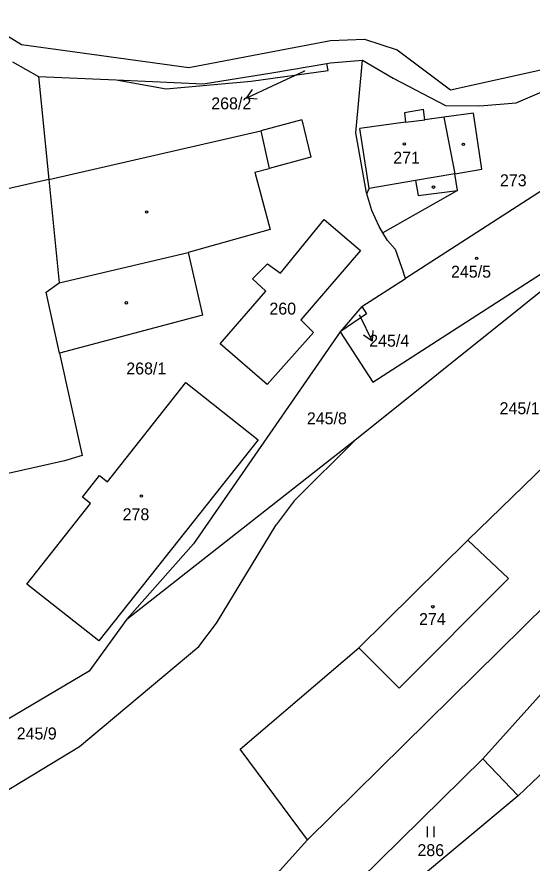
# Model space of a CAD drawing. Extents: x -670359 to -668019, y -978807 to -976674.
# Drawn here: x -669241.5 to -669168.2, y -977081.3 to -976960.8 of the extents above; entities that cross this region are included whole.
import ezdxf

# ---------------------------------------------------------------- set-up
doc = ezdxf.new("R2010")
doc.units = 0
for name, color, linetype in [('Hranice kat_území', 7, 'Continuous'), ('Hranice parcel', 7, 'Continuous'), ('Parcelní čísla', 7, 'Continuous'), ('Vnitřní kresba', 7, 'Continuous'), ('Značky budov', 7, 'Continuous'), ('Značky kultur', 7, 'Continuous')]:
    doc.layers.add(name, color=color, linetype=linetype)

msp = doc.modelspace()

# ---------------------------------------------------------------- linework, layer by layer
at = {"layer": 'Hranice kat_území'}
for points in [[(-669247.22, -976960.81), (-669240.83, -976964.74)], [(-669217, -976968.02), (-669196.88, -976964.16)], [(-669196.88, -976964.16), (-669192, -976963.98)], [(-669192, -976963.98), (-669187.38, -976965.49)], [(-669240.83, -976964.74), (-669217, -976968.02)], [(-669187.38, -976965.49), (-669179.8, -976971.21)], [(-669179.8, -976971.21), (-669164.79, -976967.85)]]:
    msp.add_lwpolyline(points, dxfattribs=at)
at = {"layer": 'Hranice parcel'}
for points in [[(-669242.12, -976967.2), (-669238.42, -976969.29)], [(-669227.33, -976969.79), (-669220.25, -976971.06), (-669208.15, -976969.96), (-669197.19, -976968.42), (-669197.39, -976967.45)], [(-669205.2, -976968.79), (-669197.39, -976967.45)], [(-669197.39, -976967.45), (-669196.84, -976967.36)], [(-669196.84, -976967.36), (-669192.3, -976966.95)], [(-669193.24, -976977.3), (-669192.3, -976966.95)], [(-669192.3, -976966.95), (-669187.95, -976969.51)], [(-669214.99, -976970.35), (-669205.2, -976968.79)], [(-669238.42, -976969.29), (-669227.33, -976969.79)], [(-669238.42, -976969.29), (-669236.95, -976983.94)], [(-669227.33, -976969.79), (-669214.99, -976970.35)], [(-669187.95, -976969.51), (-669180.52, -976973.4)], [(-669170.44, -976973.02), (-669162.56, -976969.69)], [(-669183.62, -976974), (-669186.35, -976974.47)], [(-669183.42, -976975.46), (-669183.62, -976974)], [(-669180.52, -976973.4), (-669175.63, -976973.46)], [(-669175.63, -976973.46), (-669170.44, -976973.02)], [(-669186.35, -976974.47), (-669186.17, -976975.81)], [(-669180.72, -976975.1), (-669183.42, -976975.46)], [(-669176.5, -976974.5), (-669180.72, -976975.1)], [(-669175.33, -976982.5), (-669176.5, -976974.5)], [(-669200.96, -976975.46), (-669206.79, -976977.01)], [(-669200.96, -976975.46), (-669199.66, -976980.8)], [(-669186.17, -976975.81), (-669192.68, -976976.7)], [(-669236.95, -976983.94), (-669206.79, -976977.01)], [(-669191.75, -976985.84), (-669193.24, -976977.3)], [(-669191.35, -976985.26), (-669192.68, -976976.7)], [(-669199.66, -976980.8), (-669205.57, -976982.39)], [(-669207.6, -976982.93), (-669205.57, -976982.39)], [(-669207.6, -976982.93), (-669205.44, -976991.07)], [(-669163.76, -976983.58), (-669186.19, -976998.05)], [(-669179.19, -976983.16), (-669175.33, -976982.5)], [(-669178.78, -976985.53), (-669179.19, -976983.16)], [(-669236.95, -976983.94), (-669252.64, -976987.51)], [(-669191.69, -976986.02), (-669191.75, -976985.84)], [(-669191.69, -976986.02), (-669191.35, -976985.26)], [(-669190.98, -976988.36), (-669191.69, -976986.02)], [(-669178.78, -976985.53), (-669189.4, -976991.54)], [(-669189.93, -976990.67), (-669190.98, -976988.36)], [(-669203.96, -976997.31), (-669197.77, -976989.64)], [(-669197.77, -976989.64), (-669192.58, -976994.06)], [(-669189.4, -976991.54), (-669189.93, -976990.67)], [(-669205.44, -976991.07), (-669217.1, -976994.33)], [(-669190.83, -977012.82), (-669158.45, -976991.93)], [(-669188.73, -976992.64), (-669189.4, -976991.54)], [(-669193.15, -977020.88), (-669157.91, -976992.65)], [(-669187.64, -976993.87), (-669188.73, -976992.64)], [(-669217.1, -976994.33), (-669215.05, -977003.27)], [(-669192.58, -976994.06), (-669201.1, -977003.95)], [(-669187.64, -976993.87), (-669186.48, -976997.23)], [(-669207.97, -976998.1), (-669205.8, -976995.94)], [(-669205.8, -976995.94), (-669203.96, -976997.31)], [(-669206.05, -976999.86), (-669207.97, -976998.1)], [(-669192.41, -977002.06), (-669186.19, -976998.05)], [(-669186.19, -976998.05), (-669186.48, -976997.23)], [(-669212.56, -977007.36), (-669206.05, -976999.86)], [(-669192.41, -977002.06), (-669195.5, -977005.65)], [(-669192.41, -977002.06), (-669191.75, -977003.07)], [(-669215.05, -977003.27), (-669235.41, -977008.67)], [(-669201.1, -977003.95), (-669199.26, -977005.72)], [(-669191.75, -977003.07), (-669195.5, -977005.65)], [(-669195.5, -977005.65), (-669216.34, -977035.84)], [(-669199.26, -977005.72), (-669205.85, -977013.14)], [(-669195.5, -977005.65), (-669190.83, -977012.82)], [(-669205.85, -977013.14), (-669212.56, -977007.36)], [(-669235.41, -977008.67), (-669232.21, -977023.27)], [(-669228.6, -977027.01), (-669217.44, -977012.85)], [(-669217.44, -977012.85), (-669207.14, -977021.03)], [(-669207.14, -977021.03), (-669229.81, -977049.62)], [(-669225.82, -977046.53), (-669193.15, -977020.88)], [(-669193.15, -977020.88), (-669202.01, -977029.72)], [(-669142.15, -977020.76), (-669200.15, -977077.96)], [(-669134.22, -977020.78), (-669175.21, -977066.43)], [(-669232.21, -977023.27), (-669234.69, -977024.01)], [(-669234.69, -977024.01), (-669244.67, -977026.22)], [(-669232.15, -977029.18), (-669229.73, -977026.12)], [(-669229.73, -977026.12), (-669228.6, -977027.01)], [(-669231.01, -977030.08), (-669232.15, -977029.18)], [(-669240.06, -977041.57), (-669231.01, -977030.08)], [(-669202.01, -977029.72), (-669204.6, -977033.11)], [(-669213.07, -977047.12), (-669204.6, -977033.11)], [(-669192.85, -977050.62), (-669177.34, -977035.3)], [(-669177.34, -977035.3), (-669171.52, -977040.76)], [(-669216.34, -977035.84), (-669225.82, -977046.53)], [(-669171.52, -977040.76), (-669187.1, -977056.4)], [(-669229.81, -977049.62), (-669240.06, -977041.57)], [(-669225.82, -977046.53), (-669231.17, -977053.95)], [(-669215.61, -977050.43), (-669213.07, -977047.12)], [(-669146.24, -977048.91), (-669170.18, -977071.73)], [(-669232.56, -977064.67), (-669215.61, -977050.43)], [(-669187.1, -977056.4), (-669192.85, -977050.62)], [(-669231.17, -977053.95), (-669248.79, -977064.37)], [(-669258.34, -977080.32), (-669232.56, -977064.67)], [(-669175.21, -977066.43), (-669195.69, -977086.62)], [(-669170.18, -977071.73), (-669175.21, -977066.43)], [(-669170.18, -977071.73), (-669185.64, -977084.61)], [(-669200.15, -977077.96), (-669223.85, -977104.3)]]:
    msp.add_lwpolyline(points, dxfattribs=at)
at = {"layer": 'Parcelní čísla'}
for p, q in [((-669200.57, -976968.53), (-669205.18, -976970.68)), ((-669207.31, -976972.5), (-669208.8, -976972.38)), ((-669192.78, -977003.21), (-669192.7, -977003.38)), ((-669190.82, -977005.46), (-669190.91, -977006.96))]:
    msp.add_line(p, q, dxfattribs=at)
for points in [[(-669205.18, -976970.68), (-669208.8, -976972.38), (-669207.94, -976971.14)], [(-669192.7, -977003.38), (-669190.91, -977006.96), (-669192.16, -977006.13)]]:
    msp.add_lwpolyline(points, dxfattribs=at)
at = {"layer": 'Vnitřní kresba'}
for points in [[(-669180.72, -976975.1), (-669179.19, -976983.16)], [(-669186.17, -976975.81), (-669183.42, -976975.46)], [(-669206.79, -976977.01), (-669205.57, -976982.39)], [(-669179.19, -976983.16), (-669184.75, -976984.12)], [(-669236.95, -976983.94), (-669235.47, -976998.68)], [(-669184.75, -976984.12), (-669191.35, -976985.26)], [(-669184.75, -976984.12), (-669184.39, -976986.24)], [(-669184.39, -976986.24), (-669178.78, -976985.53)], [(-669235.47, -976998.68), (-669217.1, -976994.33)], [(-669237.31, -977000), (-669235.47, -976998.68)], [(-669235.41, -977008.67), (-669237.31, -977000)], [(-669177.34, -977035.3), (-669140.88, -976999.96)], [(-669209.71, -977065.06), (-669192.85, -977050.62)], [(-669200.15, -977077.96), (-669209.71, -977065.06)]]:
    msp.add_lwpolyline(points, dxfattribs=at)
at = {"layer": 'Značky budov'}
for centre in [(-669186.35, -976978.9), (-669176.07, -976995.19), (-669223.77, -977029.03), (-669182.3, -977044.79)]:
    msp.add_circle(centre, 0.175, dxfattribs=at)
at = {"layer": 'Značky kultur'}
for p, q in [((-669183.1, -977076.09), (-669183.1, -977077.59)), ((-669182.1, -977077.59), (-669182.1, -977076.09))]:
    msp.add_line(p, q, dxfattribs=at)
for centre in [(-669186.35, -976978.9), (-669177.95, -976978.96), (-669182.21, -976985.04), (-669223.02, -976988.59), (-669176.07, -976995.19), (-669225.89, -977001.52), (-669223.77, -977029.03), (-669182.3, -977044.79)]:
    msp.add_circle(centre, 0.175, dxfattribs=at)

# ---------------------------------------------------------------- texts
at = {"layer": 'Parcelní čísla'}
for s, height, p in [('268/2', 0.1, (-669200.77, -976968.53)), ('268/2', 1.7, (-669213.82, -976973.97)), ('271', 1.7, (-669187.93, -976981.7)), ('273', 1.7, (-669172.75, -976984.92)), ('245/5', 1.7, (-669179.71, -976997.93)), ('260', 1.7, (-669205.55, -977003.19)), ('245/4', 0.1, (-669192.78, -977003.21)), ('245/4', 1.7, (-669191.35, -977007.76)), ('268/1', 1.7, (-669225.91, -977011.71)), ('245/1', 1.7, (-669172.8, -977017.37)), ('245/8', 1.7, (-669200.22, -977018.81)), ('278', 1.7, (-669226.43, -977032.47)), ('274', 1.7, (-669184.26, -977047.39)), ('245/9', 1.7, (-669241.5, -977063.68)), ('286', 1.7, (-669184.49, -977080.29))]:
    msp.add_text(s, height=height, dxfattribs=at).set_placement(p)

doc.saveas('drawing.dxf')
